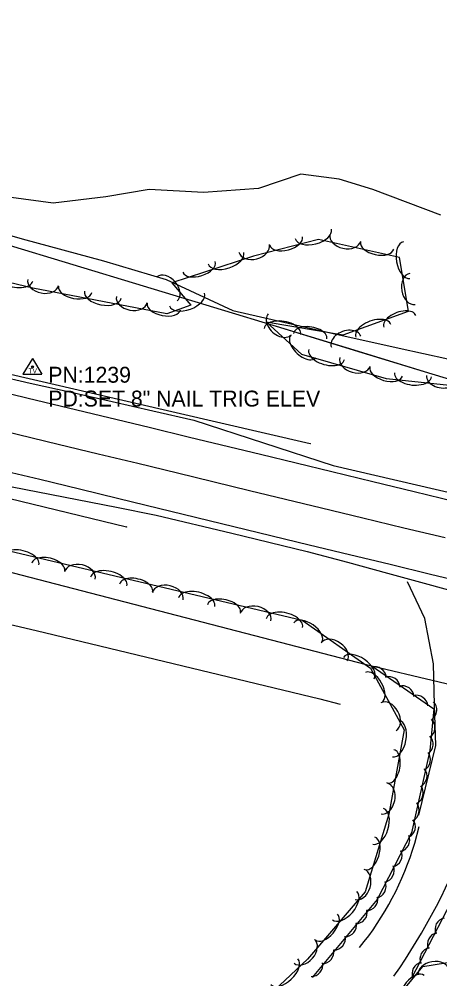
# Model space of a CAD drawing. Extents: x 1441650 to 1491889, y 345904 to 358319.
# Drawn here: x 1470133.7 to 1470266.2, y 348697 to 348999 of the extents above; entities that cross this region are included whole.
import ezdxf

# ---------------------------------------------------------------- set-up
doc = ezdxf.new("R2010")
doc.units = 0
for name, color, linetype in [('S_EDGE_PAVEMENT', 7, 'Continuous'), ('S_GRAVEL_ROAD', 7, 'Continuous'), ('S_GUARDRAIL', 7, 'Continuous'), ('S_PAVEMENT_CROWN', 7, 'Continuous'), ('S_RDW_PT_SYM', 7, 'Continuous'), ('S_SECONDARY_CTL', 7, 'Continuous'), ('S_SECONDARY_CTL_ANNOT', 7, 'Continuous'), ('S_SHOULDER', 7, 'Continuous'), ('S_STREAM', 7, 'Continuous'), ('S_TREE', 7, 'Continuous')]:
    doc.layers.add(name, color=color, linetype=linetype)

msp = doc.modelspace()

# ---------------------------------------------------------------- linework, layer by layer
at = {"layer": 'S_EDGE_PAVEMENT'}
for points in [[(1469944.67, 348926.21), (1469961, 348922.27), (1469977.34, 348918.33), (1469993.67, 348914.38), (1470010.01, 348910.44), (1470025.37, 348906.67), (1470040.74, 348902.91), (1470053.74, 348899.78), (1470066.74, 348896.66), (1470079.75, 348893.53), (1470092.75, 348890.41), (1470114.64, 348885.08), (1470136.53, 348879.75), (1470149.24, 348876.68), (1470161.95, 348873.61), (1470174.66, 348870.55), (1470187.36, 348867.48), (1470209.76, 348862.06), (1470232.16, 348856.64), (1470245.12, 348853.49), (1470258.08, 348850.33), (1470271.04, 348847.17)], [(1469938.67, 348903.12), (1469953.9, 348899.43), (1469969.12, 348895.75), (1469984.34, 348892.06), (1469999.56, 348888.37), (1470016.54, 348884.24), (1470033.51, 348880.11), (1470046.41, 348877.01), (1470059.3, 348873.91), (1470072.19, 348870.81), (1470085.08, 348867.71), (1470106.42, 348862.47), (1470127.77, 348857.22), (1470140.23, 348854.2), (1470152.69, 348851.18), (1470165.16, 348848.16), (1470177.62, 348845.14), (1470201.31, 348839.38), (1470225, 348833.61), (1470237.76, 348830.53), (1470250.52, 348827.44), (1470263.28, 348824.36), (1470276.04, 348821.27)]]:
    msp.add_lwpolyline(points, dxfattribs=at)
at = {"layer": 'S_GRAVEL_ROAD'}
for points in [[(1470259.53, 348748.54), (1470264.88, 348770.38), (1470264.53, 348783.26), (1470264.17, 348796.14), (1470261.45, 348810.4), (1470256.02, 348821.95)], [(1470258.28, 348739.67), (1470259.67, 348744.95)]]:
    msp.add_lwpolyline(points, dxfattribs=at)
for centre, major_axis, ratio, start_param, end_param in [((1470097.29, 348806.92), (100.25, 165.34), 0.977681, 4.643851, 4.91078), ((1470167.03, 348766.81), (78.05, 54.66), 0.998519, 4.990163, 5.382416)]:
    msp.add_ellipse(centre, major_axis=major_axis, ratio=ratio, start_param=start_param, end_param=end_param, dxfattribs=at)
at = {"layer": 'S_GUARDRAIL'}
for p, q in [((1470125.67, 348888.49), (1470225.36, 348865.49)), ((1470116.63, 348851.53), (1470167.48, 348839.18))]:
    msp.add_line(p, q, dxfattribs=at)
at = {"layer": 'S_PAVEMENT_CROWN'}
msp.add_lwpolyline([(1469942.53, 348914.59), (1469957.73, 348910.9), (1469972.94, 348907.21), (1469988.14, 348903.52), (1470003.35, 348899.84), (1470020.44, 348895.62), (1470037.54, 348891.4), (1470050.28, 348888.4), (1470063.02, 348885.39), (1470075.76, 348882.38), (1470088.5, 348879.37), (1470111.01, 348873.81), (1470133.53, 348868.25), (1470146.04, 348865.24), (1470158.56, 348862.23), (1470171.07, 348859.22), (1470183.59, 348856.21), (1470206.28, 348850.7), (1470228.97, 348845.19), (1470241.93, 348842.08), (1470254.89, 348838.96), (1470267.84, 348835.84)], dxfattribs=at)
at = {"layer": 'S_RDW_PT_SYM'}
for points in [[(1470225.36, 348865.49), (1470225.36, 348865.54), (1470225.36, 348865.49), (1470225.31, 348865.49), (1470225.36, 348865.49), (1470225.36, 348865.44), (1470225.36, 348865.49), (1470225.41, 348865.49)], [(1470167.48, 348839.18), (1470167.48, 348839.23), (1470167.48, 348839.18), (1470167.43, 348839.18), (1470167.48, 348839.18), (1470167.48, 348839.13), (1470167.48, 348839.18), (1470167.53, 348839.18)]]:
    msp.add_lwpolyline(points, dxfattribs=at)
at = {"layer": 'S_SECONDARY_CTL'}
for p, q in [((1470137.91, 348892.2), (1470134.9, 348887.25)), ((1470137.91, 348892.2), (1470140.86, 348887.25)), ((1470134.9, 348887.25), (1470140.86, 348887.25))]:
    msp.add_line(p, q, dxfattribs=at)
for radius in [0.311, 0.183, 0.103]:
    msp.add_circle((1470137.91, 348889.59), radius, dxfattribs=at)
at = {"layer": 'S_SHOULDER'}
for points in [[(1469944.83, 348927.3), (1469961.3, 348923.76), (1469977.77, 348920.21), (1469994.24, 348916.67), (1470010.71, 348913.12), (1470026.14, 348909.71), (1470041.57, 348906.3), (1470054.64, 348903.32), (1470067.71, 348900.34), (1470080.77, 348897.36), (1470093.84, 348894.37), (1470115.53, 348889.43), (1470137.22, 348884.48), (1470150.1, 348881.56), (1470162.99, 348878.64), (1470175.87, 348875.72), (1470188.76, 348872.8), (1470210.7, 348865.68), (1470232.63, 348858.56), (1470245.74, 348855.5), (1470258.84, 348852.45), (1470271.94, 348849.39)], [(1469940.16, 348902.02), (1469954.71, 348897.87), (1469969.26, 348893.73), (1469983.82, 348889.58), (1469998.37, 348885.44), (1470015.39, 348880.64), (1470032.41, 348875.84), (1470045.18, 348872.72), (1470057.96, 348869.61), (1470070.73, 348866.49), (1470083.5, 348863.37), (1470105.33, 348858.04), (1470127.16, 348852.7), (1470139.58, 348850.26), (1470152.01, 348847.83), (1470164.43, 348845.39), (1470176.86, 348842.95), (1470200.64, 348837.24), (1470224.42, 348831.52), (1470237.06, 348828.08), (1470249.71, 348824.63), (1470262.35, 348821.19), (1470275, 348817.74)]]:
    msp.add_lwpolyline(points, dxfattribs=at)
at = {"layer": 'S_STREAM'}
for points in [[(1469903.34, 348998.98), (1469932.6, 348994.25), (1469970.49, 348984.21), (1470007.78, 348971.85), (1470046.86, 348960.92), (1470072.36, 348946.99), (1470107.79, 348937.47), (1470134.73, 348929.83), (1470160.26, 348922.93), (1470180.07, 348917.1), (1470201.02, 348907.29), (1470232.13, 348900.18), (1470253.4, 348895.5), (1470268.69, 348892.13)], [(1470266.49, 348937.27), (1470245.09, 348945.39), (1470234.51, 348948.61), (1470222.37, 348950.2), (1470209.06, 348945.69), (1470191.75, 348944.47), (1470174.63, 348945.38), (1470161.05, 348943.08), (1470144.42, 348941.06), (1470121.8, 348944.14), (1470084.41, 348953.19), (1470074.19, 348957.72), (1470068.97, 348957.95), (1470046.99, 348960.92)], [(1469915.11, 348843.11), (1469944.92, 348842.57), (1469977.74, 348840.77), (1470017.72, 348834.33), (1470068.65, 348823.12), (1470139.14, 348806.61), (1470228.41, 348785.14), (1470234.83, 348783.47)]]:
    msp.add_lwpolyline(points, dxfattribs=at)
at = {"layer": 'S_TREE'}
for points in [[(1469894.34, 348995.87), (1469911.83, 348992.42), (1469929.32, 348988.98), (1469951.45, 348982.26), (1469973.58, 348975.53), (1469995.71, 348968.81), (1470017.84, 348962.09), (1470039.97, 348955.37), (1470062.11, 348948.65), (1470084.24, 348941.93), (1470106.37, 348935.21), (1470128.5, 348928.48), (1470150.63, 348921.76), (1470172.76, 348915.04), (1470194.89, 348908.32), (1470217.02, 348901.6), (1470239.15, 348894.88), (1470261.29, 348888.15), (1470283.42, 348881.43)], [(1469894.34, 348995.87), (1469911.83, 348992.42), (1469929.32, 348988.98), (1469951.45, 348982.25), (1469973.58, 348975.53), (1469995.71, 348968.81), (1470017.84, 348962.09), (1470039.97, 348955.37), (1470062.11, 348948.65), (1470084.24, 348941.93), (1470106.37, 348935.2), (1470128.5, 348928.48), (1470150.63, 348921.76), (1470172.76, 348915.04), (1470194.89, 348908.32), (1470217.02, 348901.6), (1470239.16, 348894.87), (1470261.29, 348888.15), (1470283.42, 348881.43)], [(1470314.91, 348966.14), (1470323.99, 348945.14), (1470321.19, 348922.06), (1470307.79, 348897.38), (1470277.15, 348882.82), (1470249.43, 348885.83), (1470222.74, 348893.48), (1470211.5, 348903.69), (1470235.75, 348899.69), (1470256.31, 348907.15), (1470253.44, 348924.02), (1470227.98, 348929.63), (1470207.56, 348924.38), (1470181.76, 348916.03), (1470187.75, 348908.94), (1470180.28, 348906.23), (1470138.05, 348914.36), (1470041.68, 348937.41), (1470026.23, 348954.4), (1470007.45, 348971), (1469976.27, 348979.82), (1469946.61, 348986.58), (1469920.28, 348983.98), (1469894.25, 348972.35)], [(1469858.34, 348785.94), (1469881.74, 348828.11), (1469887.7, 348863.4), (1469892.73, 348884.46), (1469912.9, 348887.75), (1469946.91, 348878.35), (1470004.76, 348864), (1470100.74, 348838.69), (1470222.83, 348809.81), (1470244.36, 348794.8), (1470254.99, 348775.38), (1470250.15, 348748.81), (1470242.71, 348724.32), (1470224.49, 348703.17), (1470196.34, 348676.72)], [(1469902.11, 348883.24), (1469914.43, 348880.41), (1469926.75, 348877.58), (1469939.07, 348874.75), (1469958.07, 348869.82), (1469977.06, 348864.89), (1469996.06, 348859.96), (1470015.05, 348855.04), (1470034.05, 348850.11), (1470053.04, 348845.18), (1470072.04, 348840.25), (1470091.03, 348835.33), (1470110.03, 348830.4), (1470129.02, 348825.47), (1470148.02, 348820.54), (1470167.01, 348815.62), (1470186.01, 348810.69), (1470205, 348805.76), (1470224, 348800.83), (1470242.99, 348795.91), (1470265.95, 348790.44), (1470288.91, 348784.97)], [(1469902.11, 348883.24), (1469914.43, 348880.41), (1469926.75, 348877.58), (1469939.08, 348874.75), (1469958.07, 348869.82), (1469977.06, 348864.89), (1469996.06, 348859.96), (1470015.05, 348855.04), (1470034.05, 348850.11), (1470053.04, 348845.18), (1470072.04, 348840.25), (1470091.03, 348835.33), (1470110.03, 348830.4), (1470129.02, 348825.47), (1470148.02, 348820.54), (1470167.01, 348815.62), (1470186.01, 348810.69), (1470205, 348805.76), (1470224, 348800.83), (1470242.99, 348795.91), (1470265.95, 348790.44), (1470288.91, 348784.96)], [(1470244.86, 348795.36), (1470264.26, 348781.98), (1470262.98, 348768.81), (1470257.21, 348742.97), (1470246.48, 348721.93), (1470225.96, 348697.42)], [(1470241.5, 348677.53), (1470260.79, 348700.86), (1470278.38, 348703.68), (1470287.17, 348716.78), (1470299.36, 348748.68), (1470311.57, 348768.63), (1470328.45, 348775.6), (1470380.15, 348765.62), (1470456.42, 348744.16), (1470537.66, 348722.61), (1470620.53, 348701.76), (1470704.35, 348680.48), (1470803.34, 348657.18), (1470824.14, 348652.53), (1470848.15, 348656.25), (1470877.06, 348647.92), (1470888.7, 348623.39), (1470892.21, 348590.69), (1470888.51, 348574.12), (1470886.98, 348559.07), (1470895.49, 348524.82)], [(1470257.4, 348697.34), (1470273.86, 348728.94), (1470287.13, 348767.7), (1470315.28, 348770.44)]]:
    msp.add_lwpolyline(points, dxfattribs=at)
for centre, major_axis, ratio, start_param, end_param in [((1470226.35, 348931.4), (5.68, 1.46), 0.550075, 3.141593, 6.283185), ((1470217.76, 348929.19), (5.18, 1.33), 0.540695, 3.141593, 6.283185), ((1470236.42, 348930.21), (4.84, -1.07), 0.685308, 3.141593, 6.283185), ((1470207.72, 348926.88), (4.8, 1.24), 0.685305, 3.141593, 6.283185), ((1470246.42, 348927.74), (5.22, -1.15), 0.540698, 3.141593, 6.283185), ((1470255.73, 348923.18), (0.98, -5.78), 0.5501, 3.141615, 6.283207), ((1470198.84, 348923.79), (5.58, 1.81), 0.550074, 3.141593, 6.283185), ((1470190.4, 348921.06), (5.09, 1.64), 0.540694, 3.141593, 6.283185), ((1470132.31, 348917.92), (5.71, -1.36), 0.550095, 3.141608, 6.283201), ((1470180.28, 348914.09), (-3.2, 3.79), 0.685311, 3.141593, 6.283185), ((1470257.54, 348914.1), (0.83, -4.88), 0.685337, 3.141629, 6.283221), ((1470141.3, 348916.16), (4.87, -0.94), 0.685308, 3.141593, 6.283185), ((1470151.36, 348913.96), (5.25, -1.01), 0.540697, 3.141593, 6.283185), ((1470160.07, 348912.28), (5.76, -1.11), 0.550078, 3.141593, 6.283185), ((1470169.21, 348910.78), (4.87, -0.94), 0.685308, 3.141593, 6.283185), ((1470186.55, 348910.76), (5.52, 2), 0.550074, 3.141593, 6.283185), ((1470179.28, 348908.58), (5.25, -1.01), 0.540697, 3.141593, 6.283185), ((1470215.81, 348903), (3.63, -3.3), 0.692154, 3.141582, 6.283175), ((1470253.59, 348903.91), (-5.02, -1.82), 0.541421, 3.141768, 6.283361), ((1470216.64, 348900.69), (-5.78, 0.95), 0.551119, 3.141726, 6.283319), ((1470245.27, 348900.89), (-5.51, -2), 0.550814, 3.141774, 6.283367), ((1470225.37, 348899.25), (-5.26, 0.87), 0.541721, 3.141722, 6.283315), ((1470236.67, 348897.49), (-4.65, -1.69), 0.686226, 3.14189, 6.283483), ((1470223.18, 348895.95), (3.92, -3.56), 0.546098, 3.141586, 6.283179), ((1470230.53, 348893.46), (5.62, -1.61), 0.552043, 3.141442, 6.283035), ((1470239.47, 348891.16), (4.75, -1.36), 0.687756, 3.141345, 6.282937), ((1470249.27, 348888.08), (5.12, -1.47), 0.542629, 3.141447, 6.283039), ((1470257.7, 348887.07), (5.83, -0.63), 0.550079, 3.141587, 6.28318), ((1470266.93, 348886.33), (4.93, -0.53), 0.685309, 3.141584, 6.283177), ((1470134.26, 348828.58), (-5.71, 1.35), 0.550047, 3.141645, 6.283238), ((1470142.89, 348826.54), (-5.2, 1.23), 0.540667, 3.141643, 6.283236), ((1470152.86, 348823.92), (-4.82, 1.14), 0.68527, 3.141679, 6.283271), ((1470161.93, 348822.04), (-5.71, 1.35), 0.550047, 3.141645, 6.283238), ((1470170.56, 348820), (-5.2, 1.23), 0.540667, 3.141643, 6.283236), ((1470180.52, 348817.37), (-4.82, 1.14), 0.68527, 3.141679, 6.283271), ((1470189.59, 348815.49), (-5.71, 1.35), 0.550047, 3.141645, 6.283238), ((1470198.22, 348813.45), (-5.2, 1.23), 0.540667, 3.141643, 6.283236), ((1470208.18, 348810.82), (-4.82, 1.14), 0.68527, 3.141679, 6.283271), ((1470217.25, 348808.95), (-5.71, 1.35), 0.550047, 3.141645, 6.283238), ((1470224.6, 348805.99), (-4.39, 3.06), 0.540631, 3.141593, 6.283185), ((1470232.9, 348799.88), (-4.07, 2.83), 0.685224, 3.141593, 6.283185), ((1470240.65, 348794.8), (-4.81, 3.36), 0.55001, 3.141593, 6.283185), ((1470245.67, 348791.57), (-3.13, -1.87), 0.998794, 2.682046, 4.455247), ((1470245.3, 348788.68), (-2.57, 4.69), 0.54062, 3.141555, 6.283147), ((1470250.01, 348788.48), (-3.13, -1.87), 0.998794, 2.682046, 4.455247), ((1470254.4, 348785.55), (-3.13, -1.87), 0.998794, 2.682046, 4.455247), ((1470258.78, 348782.57), (-3.13, -1.87), 0.998794, 2.682046, 4.455247), ((1470250.01, 348779.51), (-2.38, 4.35), 0.68521, 3.141529, 6.283121), ((1470261.59, 348781.62), (3.41, 1.28), 0.988369, 4.944064, 6.717264), ((1470252.32, 348772.57), (1.05, 5.77), 0.550034, 3.141572, 6.283164), ((1470261.02, 348776.06), (3.41, 1.28), 0.988369, 4.944064, 6.717264), ((1470260.44, 348770.8), (3.41, 1.28), 0.988369, 4.944064, 6.717264), ((1470250.73, 348763.84), (0.96, 5.26), 0.540654, 3.141572, 6.283165), ((1470259.63, 348765.97), (2.69, 2.46), 0.995929, 4.438605, 6.211806), ((1470258.51, 348760.79), (2.69, 2.46), 0.995929, 4.438605, 6.211806), ((1470248.63, 348753.75), (0.89, 4.88), 0.685254, 3.141558, 6.283151), ((1470257.32, 348755.49), (2.69, 2.46), 0.995929, 4.438605, 6.211806), ((1470256.06, 348749.99), (2.69, 2.46), 0.995929, 4.438605, 6.211806), ((1470246.76, 348744.96), (1.71, 5.61), 0.550042, 3.141593, 6.283185), ((1470254.83, 348744.81), (2.69, 2.46), 0.995929, 4.438605, 6.211806), ((1470244.19, 348736.48), (1.55, 5.12), 0.540663, 3.141593, 6.283185), ((1470253.04, 348740.61), (1.66, 3.25), 0.996427, 3.825789, 5.598989), ((1470250.66, 348735.87), (1.66, 3.25), 0.996427, 3.825789, 5.598989), ((1470240.94, 348726.7), (1.44, 4.74), 0.685264, 3.141593, 6.283185), ((1470248.18, 348731.03), (1.66, 3.25), 0.996427, 3.825789, 5.598989), ((1470236.21, 348720.02), (3.83, 4.45), 0.550072, 3.141593, 6.283185), ((1470245.59, 348726.01), (1.66, 3.25), 0.996427, 3.825789, 5.598989), ((1470243.04, 348722.06), (3.2, 1.73), 0.995364, 4.205466, 5.978667), ((1470239.7, 348717.96), (3.2, 1.73), 0.995364, 4.205466, 5.978667), ((1470230.42, 348713.3), (3.49, 4.05), 0.540691, 3.141593, 6.283185), ((1470268.3, 348712.59), (-3.55, 0.82), 0.988787, 5.145824, 6.919024), ((1470236.33, 348713.88), (3.2, 1.73), 0.995364, 4.205466, 5.978667), ((1470223.5, 348705.67), (3.23, 3.75), 0.6853, 3.141593, 6.283185), ((1470232.84, 348709.71), (3.2, 1.73), 0.995364, 4.205466, 5.978667), ((1470265.91, 348707.92), (-3.55, 0.82), 0.988787, 5.145824, 6.919024), ((1470263.56, 348703.25), (-3.55, 0.82), 0.988787, 5.145824, 6.919024), ((1470229.19, 348705.4), (3.2, 1.73), 0.995364, 4.205466, 5.978667), ((1470217.2, 348699.23), (4.28, 4.02), 0.550081, 3.141581, 6.283173), ((1470225.71, 348701.36), (3.2, 1.73), 0.995364, 4.205466, 5.978667), ((1470261.05, 348698.61), (-3.55, 0.82), 0.988787, 5.145824, 6.919024), ((1470264.23, 348699), (-4.89, -0.79), 0.685695, 3.141289, 6.282881), ((1470257.84, 348693.96), (-3.41, -4.12), 0.540673, 3.141593, 6.283185)]:
    msp.add_ellipse(centre, major_axis=major_axis, ratio=ratio, start_param=start_param, end_param=end_param, dxfattribs=at)

# ---------------------------------------------------------------- texts
at = {"layer": 'S_SECONDARY_CTL'}
msp.add_text('TV', height=1.5, rotation=360, dxfattribs=at).set_placement((1470136.7, 348887.58))
at = {"layer": 'S_SECONDARY_CTL_ANNOT'}
for s, p in [('PN:1239', (1470142.91, 348884.59)), ('PD:SET 8" NAIL TRIG ELEV', (1470142.91, 348877.09))]:
    msp.add_text(s, height=5, dxfattribs=at).set_placement(p)

doc.saveas('drawing.dxf')
